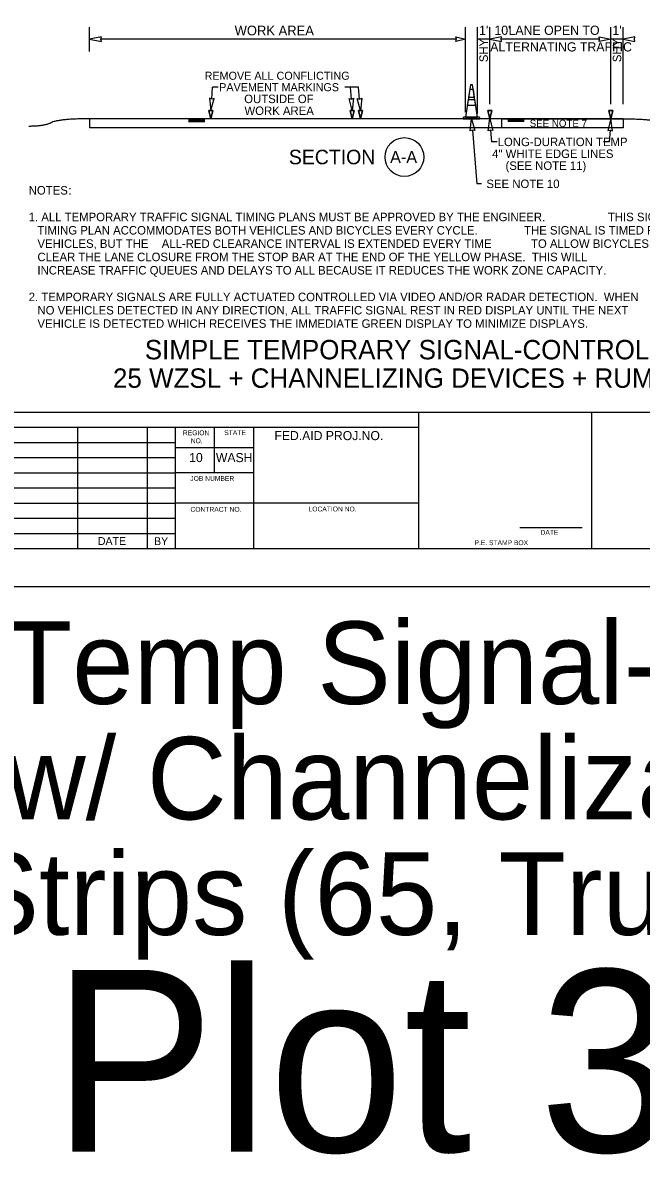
# Model space of a CAD drawing. Extents: x 99977 to 100176, y 99905 to 100011.
# Drawn here: x 100044.19 to 100049.29, y 99905.01 to 99914.34 of the extents above; entities that cross this region are included whole.
import ezdxf

# ---------------------------------------------------------------- set-up
doc = ezdxf.new("R2010")
doc.units = 0
for name, color, linetype in [('SH_DE_DetailHeading1Text', 7, 'Continuous'), ('SH_GI_GeneralNotesBodyText', 7, 'Continuous'), ('SH_GI_PlotLimits', 7, 'Continuous'), ('SH_GI_SheetBorder', 7, 'Continuous'), ('SH_GI_SheetLocationText', 7, 'Continuous'), ('SH_GI_SheetTextInCells', 7, 'Continuous'), ('TR_WZ_TrafficConeElev', 7, 'Continuous'), ('TR_WZ_WorkZoneDetails', 7, 'Continuous'), ('TR_WZ_WorkZoneTextCurrent', 7, 'Continuous')]:
    doc.layers.add(name, color=color, linetype=linetype)

msp = doc.modelspace()

# ---------------------------------------------------------------- linework, layer by layer
at = {"layer": 'SH_GI_PlotLimits'}
msp.add_lwpolyline([(100039.0625, 99909.6875), (100056.0625, 99909.6875), (100056.0625, 99920.6875), (100039.0625, 99920.6875)], close=True, dxfattribs=at)
at = {"layer": 'SH_GI_SheetBorder'}
for p, q in [((100040, 99911.1259), (100055.75, 99911.1259)), ((100047.4566, 99910), (100047.4566, 99911.1259)), ((100048.8828, 99910), (100048.8828, 99911.1259)), ((100040, 99911.0008), (100047.4566, 99911.0008)), ((100044.641, 99911.0008), (100044.641, 99910)), ((100045.2164, 99911.0008), (100045.2164, 99910)), ((100045.4451, 99911.0008), (100045.4451, 99910)), ((100045.7719, 99910.6255), (100045.7719, 99911.0008)), ((100046.0956, 99910), (100046.0956, 99911.0008)), ((100042.1821, 99910.8757), (100045.4466, 99910.8757)), ((100046.0958, 99910.831), (100045.4466, 99910.831)), ((100042.1821, 99910.7506), (100045.4466, 99910.7506)), ((100040, 99910.6255), (100045.4466, 99910.6255)), ((100046.0958, 99910.6255), (100045.4466, 99910.6255)), ((100040, 99910.5004), (100045.4466, 99910.5004)), ((100040, 99910.3753), (100045.4466, 99910.3753)), ((100047.4566, 99910.3753), (100045.4466, 99910.3753)), ((100040, 99910.2502), (100045.4466, 99910.2502)), ((100048.2903, 99910.1733), (100048.802, 99910.1733)), ((100040, 99910.1251), (100045.4466, 99910.1251)), ((100040, 99910), (100055.75, 99910))]:
    msp.add_line(p, q, dxfattribs=at)
at = {"layer": 'TR_WZ_TrafficConeElev'}
for p, q in [((100047.8754, 99913.7863), (100047.8655, 99913.7213)), ((100047.8655, 99913.7213), (100047.9156, 99913.7213)), ((100047.9057, 99913.7863), (100047.8754, 99913.7863)), ((100047.9156, 99913.7213), (100047.9057, 99913.7863)), ((100047.8624, 99913.7013), (100047.8555, 99913.6563)), ((100047.8555, 99913.6563), (100047.9256, 99913.6563)), ((100047.9187, 99913.7013), (100047.8624, 99913.7013)), ((100047.9256, 99913.6563), (100047.9187, 99913.7013)), ((100047.8262, 99913.5588), (100047.8212, 99913.5538)), ((100047.8212, 99913.5538), (100047.8212, 99913.5438)), ((100047.8212, 99913.5438), (100047.9599, 99913.5438)), ((100047.8405, 99913.5588), (100047.8262, 99913.5588)), ((100047.9599, 99913.5538), (100047.9549, 99913.5588)), ((100047.9599, 99913.5438), (100047.9599, 99913.5538))]:
    msp.add_line(p, q, dxfattribs=at)
msp.add_lwpolyline([(100047.8405, 99913.5588), (100047.9405, 99913.5588), (100047.8999, 99913.8238), (100047.8812, 99913.8238)], close=True, dxfattribs=at)
msp.add_lwpolyline([(100047.8405, 99913.5588), (100047.9405, 99913.5588), (100047.8999, 99913.8238), (100047.8812, 99913.8238)], close=True, dxfattribs=at)
msp.add_lwpolyline([(100047.9549, 99913.5588), (100047.9405, 99913.5588), (100047.8405, 99913.5588)], dxfattribs=at)
at = {"layer": 'TR_WZ_WorkZoneDetails'}
for p, q in [((100044.7405, 99914.0999), (100044.7405, 99914.2999)), ((100047.8405, 99913.5988), (100047.8405, 99914.2999)), ((100047.9405, 99913.5888), (100047.9405, 99914.2999)), ((100048.0405, 99913.6636), (100048.0405, 99914.2999)), ((100049.0405, 99913.6636), (100049.0405, 99914.2999)), ((100049.1405, 99913.6636), (100049.1405, 99914.2999)), ((100047.7656, 99914.1999), (100044.8342, 99914.1999)), ((100048.0405, 99914.1999), (100047.9405, 99914.1999)), ((100048.9468, 99914.1999), (100048.1343, 99914.1999)), ((100049.1405, 99914.1999), (100049.0405, 99914.1999)), ((100045.7479, 99913.7071), (100045.7557, 99913.8046)), ((100045.8018, 99913.8046), (100045.7557, 99913.8046)), ((100046.9586, 99913.8046), (100046.8458, 99913.8046)), ((100046.8997, 99913.7071), (100046.8919, 99913.8046)), ((100046.9664, 99913.7071), (100046.9586, 99913.8046)), ((100044.7405, 99913.5438), (100044.7405, 99913.4688)), ((100049.1405, 99913.5438), (100044.7405, 99913.5438)), ((100045.5575, 99913.5386), (100045.6905, 99913.5386)), ((100045.5575, 99913.533), (100045.6905, 99913.533)), ((100045.5575, 99913.5273), (100045.6905, 99913.5273)), ((100045.5575, 99913.5221), (100045.6905, 99913.5221)), ((100048.3235, 99913.5382), (100048.1905, 99913.5382)), ((100048.3235, 99913.5326), (100048.1905, 99913.5326)), ((100048.3235, 99913.5269), (100048.1905, 99913.5269)), ((100048.3235, 99913.5217), (100048.1905, 99913.5217)), ((100049.1405, 99913.5438), (100049.1405, 99913.4688)), ((100049.1405, 99913.4688), (100044.7405, 99913.4688)), ((100047.898, 99913.4504), (100047.9333, 99913.0068)), ((100048.048, 99913.4504), (100048.0557, 99913.3528)), ((100049.0331, 99913.4504), (100049.0253, 99913.3528)), ((100048.1019, 99913.3528), (100048.0557, 99913.3528)), ((100049.0253, 99913.3528), (100048.9792, 99913.3528)), ((100047.9733, 99913.0068), (100047.9333, 99913.0068))]:
    msp.add_line(p, q, dxfattribs=at)
for points in [[(100044.7405, 99914.1999), (100044.8388, 99914.1806), (100044.8342, 99914.1999), (100044.8388, 99914.2192)], [(100047.8405, 99914.1999), (100047.7619, 99914.1806), (100047.7656, 99914.1999), (100047.7619, 99914.2192)], [(100048.0405, 99914.1999), (100048.1388, 99914.1806), (100048.1343, 99914.1999), (100048.1388, 99914.2192)], [(100049.0405, 99914.1999), (100048.9423, 99914.1806), (100048.9468, 99914.1999), (100048.9423, 99914.2192)], [(100049.1405, 99914.1999), (100049.2388, 99914.1806), (100049.2343, 99914.1999), (100049.2388, 99914.2192)], [(100045.7405, 99913.6136), (100045.7674, 99913.7101), (100045.7479, 99913.7071), (100045.729, 99913.7131)], [(100046.9071, 99913.6136), (100046.8802, 99913.7101), (100046.8998, 99913.7071), (100046.9186, 99913.7131)], [(100046.9738, 99913.6136), (100046.9469, 99913.7101), (100046.9665, 99913.7071), (100046.9853, 99913.7131)], [(100045.7405, 99913.5438), (100045.7238, 99913.6136), (100045.7572, 99913.6136)], [(100046.9072, 99913.5438), (100046.8905, 99913.6136), (100046.9238, 99913.6136)], [(100046.9739, 99913.5438), (100046.9572, 99913.6136), (100046.9905, 99913.6136)], [(100048.0405, 99913.5438), (100048.0238, 99913.6136), (100048.0572, 99913.6136)], [(100049.0405, 99913.5438), (100049.0238, 99913.6136), (100049.0572, 99913.6136)], [(100047.8905, 99913.5438), (100047.9175, 99913.4474), (100047.8979, 99913.4504), (100047.8791, 99913.4443)], [(100048.0405, 99913.5438), (100048.0675, 99913.4474), (100048.0479, 99913.4504), (100048.0291, 99913.4443)], [(100048.1405, 99913.5438), (100049.1405, 99913.5438), (100049.1405, 99913.4688), (100048.1405, 99913.4688)], [(100048.1405, 99913.5438), (100049.1405, 99913.5438), (100049.1405, 99913.4688), (100048.1405, 99913.4688)], [(100049.0405, 99913.5438), (100049.0136, 99913.4474), (100049.0331, 99913.4504), (100049.052, 99913.4443)]]:
    msp.add_lwpolyline(points, close=True, dxfattribs=at)
for points in [[(100045.7572, 99913.6136), (100045.7238, 99913.6136), (100045.7405, 99913.5438), (100045.7572, 99913.6136)], [(100046.9238, 99913.6136), (100046.8905, 99913.6136), (100046.9072, 99913.5438), (100046.9238, 99913.6136)], [(100046.9905, 99913.6136), (100046.9572, 99913.6136), (100046.9739, 99913.5438), (100046.9905, 99913.6136)], [(100048.0572, 99913.6136), (100048.0238, 99913.6136), (100048.0405, 99913.5438), (100048.0572, 99913.6136)], [(100049.0572, 99913.6136), (100049.0238, 99913.6136), (100049.0405, 99913.5438), (100049.0572, 99913.6136)]]:
    msp.add_lwpolyline(points, dxfattribs=at)
msp.add_circle((100047.3371, 99913.2289), 0.16, dxfattribs=at)
for points in [[(100044.7405, 99913.5438), (100044.4893, 99913.5438), (100044.3639, 99913.4817), (100044.2384, 99913.4817)], [(100049.1405, 99913.5438), (100049.3917, 99913.544), (100049.5172, 99913.4819), (100049.6427, 99913.482)]]:
    msp.add_open_spline(points, degree=2, dxfattribs=at)

# ---------------------------------------------------------------- texts
at = {"layer": 'SH_DE_DetailHeading1Text'}
for s, p in [('SIMPLE TEMPORARY SIGNAL-CONTROLLED ALTERNATING 1-LANE, 2-WAY TRAFFIC', (100045.196, 99911.5606)), ('25 WZSL + CHANNELIZING DEVICES + RUMBLE STRIPS (65 MPH HIGHWAYS, 8+ DAYS)', (100044.9338, 99911.3259))]:
    msp.add_text(s, height=0.16, rotation=360, dxfattribs=at).set_placement(p)
at = {"layer": 'SH_GI_GeneralNotesBodyText'}
for s, p in [('NOTES', (100044.2384, 99912.9196)), (':', (100044.5659, 99912.9196)), ('1. ALL TEMPORARY TRAFFIC SIGNAL TIMING PLANS MUST BE APPROVED BY THE ENGINEER.', (100044.2384, 99912.6998)), (' THIS SIGNAL ', (100048.9894, 99912.6998)), ('TIMING PLAN ACCOMMODATES BOTH VEHICLES AND BICYCLES EVERY CYCLE.', (100044.3106, 99912.5899)), ('  THE SIGNAL IS TIMED FOR ', (100048.272, 99912.5899)), ('VEHICLES, BUT THE ', (100044.3106, 99912.48)), ('ALL-RED CLEARANCE INTERVAL IS EXTENDED EVERY TIME', (100045.3354, 99912.48)), (' TO ALLOW BICYCLES TO ', (100048.3553, 99912.48)), ('CLEAR THE LANE CLOSURE FROM THE STOP BAR AT THE END OF THE YELLOW PHASE.  THIS WILL ', (100044.3106, 99912.3701)), ('INCREASE TRAFFIC QUEUES AND DELAYS TO ALL BECAUSE IT REDUCES THE WORK ZONE CAPACITY.', (100044.3106, 99912.2602)), ('2. TEMPORARY SIGNALS ARE FULLY ACTUATED CONTROLLED VIA VIDEO AND/OR RADAR DETECTION.  WHEN ', (100044.2384, 99912.0404)), ('NO VEHICLES DETECTED IN ANY DIRECTION, ALL TRAFFIC SIGNAL REST IN RED DISPLAY UNTIL THE NEXT ', (100044.3106, 99911.9305)), ('VEHICLE IS DETECTED WHICH RECEIVES THE IMMEDIATE GREEN DISPLAY TO MINIMIZE DISPLAYS.', (100044.3106, 99911.8206))]:
    msp.add_text(s, height=0.07, rotation=360, dxfattribs=at).set_placement(p)
at = {"layer": 'SH_GI_SheetLocationText'}
for s, height, p in [(' Temp Signal-Controlled', 0.68, (100043.7893, 99908.7191)), ('Alt Traffic w/ Channelization Devices', 0.68, (100039.9592, 99907.7671)), ('& Rumble Strips (65, Trucks 60 mph)', 0.68, (100039.4717, 99906.8151)), ('Plot 33', 1.5, (100044.4341, 99905.0267))]:
    msp.add_text(s, height=height, dxfattribs=at).set_placement(p)
at = {"layer": 'SH_GI_SheetTextInCells'}
for s, height, p in [('REGION', 0.04003, (100045.5099, 99910.9352)), ('NO.', 0.04003, (100045.5752, 99910.869)), ('STATE', 0.04003, (100045.8511, 99910.9357)), ('FED.AID PROJ.NO.', 0.07506, (100046.2652, 99910.8945)), ('10', 0.07506, (100045.5621, 99910.7131)), ('WASH', 0.07506, (100045.7826, 99910.7131)), ('JOB NUMBER', 0.04003, (100045.5712, 99910.5587)), ('LOCATION NO.', 0.040032, (100046.5465, 99910.3067)), ('CONTRACT NO.', 0.040032, (100045.5725, 99910.3037)), ('DATE', 0.06505, (100044.8091, 99910.03)), ('BY', 0.06505, (100045.2725, 99910.0285)), ('P.E. STAMP BOX', 0.040032, (100047.915, 99910.0286)), ('DATE', 0.04003, (100048.4597, 99910.1141))]:
    msp.add_text(s, height=height, dxfattribs=at).set_placement(p)
at = {"layer": 'TR_WZ_WorkZoneDetails'}
for s, height, p in [('WORK AREA', 0.08, (100045.937, 99914.2319)), ("1'", 0.076, (100047.9525, 99914.2359)), ("10'", 0.076, (100048.0794, 99914.2359)), (' LANE OPEN TO', 0.076, (100048.1674, 99914.2359)), ("1'", 0.076, (100049.0522, 99914.2359)), ('ALTERNATING TRAFFIC', 0.076, (100048.0449, 99914.0991))]:
    msp.add_text(s, height=height, dxfattribs=at).set_placement(p)
for s, height, rotation, p in [('SHY', 0.07, 90, (100048.0255, 99914.0112)), ('SHY', 0.07, 90, (100049.1255, 99914.0112)), ('SECTION', 0.12, 360, (100046.384, 99913.1689)), ('A-A', 0.1, 360, (100047.2192, 99913.1789))]:
    msp.add_text(s, height=height, rotation=rotation, dxfattribs=at).set_placement(p)
at = {"layer": 'TR_WZ_WorkZoneTextCurrent'}
for s, height, p in [('REMOVE ALL CONFLICTING', 0.0665, (100045.6895, 99913.8659)), ('PAVEMENT MARKINGS', 0.0665, (100045.8095, 99913.7714)), ('OUTSIDE OF', 0.07, (100046.016, 99913.6734)), ('WORK AREA', 0.07, (100046.018, 99913.5754)), ('SEE NOTE 7', 0.06, (100048.3705, 99913.4763)), ('LONG-DURATION TEMP', 0.07, (100048.1059, 99913.3188)), ('4" WHITE EDGE LINES', 0.07, (100048.0607, 99913.2208)), ('(SEE NOTE 11)', 0.07, (100048.171, 99913.1228)), ('SEE NOTE 10', 0.07, (100048.0133, 99912.9728))]:
    msp.add_text(s, height=height, dxfattribs=at).set_placement(p)

doc.saveas('drawing.dxf')
